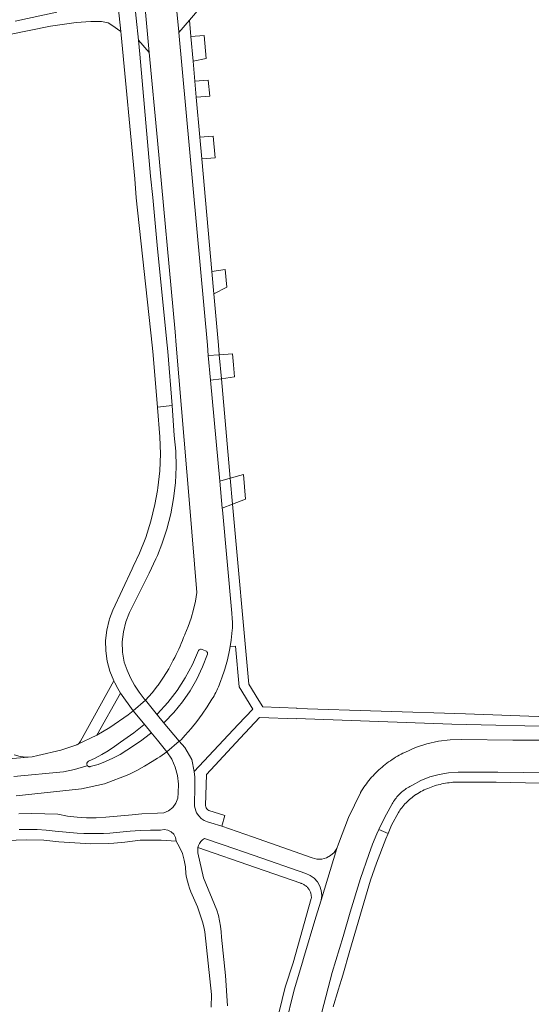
# Model space of a CAD drawing. Extents: x 146402 to 164798, y 455483 to 464134.
# Tile 408 of 575: x 157474 to 157570, y 461877 to 462061. Entities that reach past the tile are written whole.
import ezdxf

# ---------------------------------------------------------------- set-up
doc = ezdxf.new("R2010")
doc.units = 0
doc.header["$LTSCALE"] = 0.2
for name, color, linetype, lineweight in [('B-XX-VH-VERHARDING_ASFALT-GV', 252, 'CONTINUOUS', 18), ('B-XX-VH-VERHARDING_BETONSTRAATSTEEN-GV', 252, 'CONTINUOUS', 18), ('B-XX-VH-VERHARDING_FUNDERING_ZAND-GV', 252, 'CONTINUOUS', 18), ('B-XX-VH-VERHARDING_TEGEL-GV', 252, 'CONTINUOUS', 18)]:
    doc.layers.add(name, color=color, linetype=linetype, lineweight=lineweight)

msp = doc.modelspace()

# ---------------------------------------------------------------- linework, layer by layer
at = {"layer": 'B-XX-VH-VERHARDING_ASFALT-GV'}
for points in [[(157495.163, 462069.062), (157494.058, 462079.625), (157490.96, 462079.324), (157492.448, 462065.365), (157493.199, 462058.308), (157493.26, 462057.74), (157495.8, 462030.93), (157496.07, 462027.42), (157499.019, 462000), (157499.141, 461998.863), (157499.998, 461988.482), (157502.723, 461988.811), (157501.965, 461998.848), (157501.846, 462000), (157500, 462017.933), (157499.12, 462027.47), (157498.74, 462031.43), (157496.73, 462054.09), (157496.455, 462056.719)], [(157503.145, 461983.234), (157502.723, 461988.811), (157499.998, 461988.482), (157500, 461988.454), (157500.452, 461982.977), (157500.545, 461979.81), (157500.423, 461976.644), (157500.089, 461973.493), (157500, 461972.984), (157499.543, 461970.372), (157498.788, 461967.295), (157497.827, 461964.275), (157496.665, 461961.328), (157495.515, 461958.904), (157495.307, 461958.465), (157491.705, 461950.733), (157491.096, 461949.114), (157491.026, 461948.927), (157490.576, 461947.051), (157490.361, 461945.134), (157490.385, 461943.205), (157490.648, 461941.294), (157491.146, 461939.43), (157491.87, 461937.641), (157491.96, 461937.508), (157492.084, 461937.245), (157492.625, 461936.216), (157493.132, 461935.302), (157495.514, 461932.046), (157497.808, 461934.032), (157497.52, 461934.294), (157496.589, 461935.537), (157495.749, 461936.843), (157495.004, 461938.206), (157494.359, 461939.618), (157493.816, 461941.073), (157493.513, 461942.946), (157493.463, 461944.843), (157493.668, 461946.729), (157494.123, 461948.571), (157494.821, 461950.336), (157498.443, 461957.648), (157499.731, 461960.286), (157500, 461960.947), (157500.837, 461963.005), (157501.755, 461965.794), (157502.481, 461968.638), (157503.012, 461971.526), (157503.344, 461974.443), (157503.478, 461977.375), (157503.411, 461980.31)], [(157500, 461931.256), (157497.808, 461934.032), (157495.514, 461932.046), (157497.705, 461929.386), (157498.764, 461928.068), (157500, 461926.582), (157501.784, 461924.438), (157504.074, 461926.387), (157501.092, 461929.948), (157500.018, 461931.233)]]:
    msp.add_lwpolyline(points, close=True, dxfattribs=at)
for points in [[(157497.016, 462070.244), (157498.485, 462054.414), (157500, 462038.09), (157503.305, 462002.478), (157503.514, 462000), (157506, 461970.587), (157507.33, 461954.055), (157507.082, 461952.443), (157506.735, 461950.849), (157506.29, 461949.279), (157505.748, 461947.74), (157505.113, 461946.238), (157505.092, 461946.184), (157504.884, 461945.648), (157504.669, 461945.115), (157504.446, 461944.584), (157504.216, 461944.058), (157503.978, 461943.534), (157503.734, 461943.014), (157503.481, 461942.497), (157503.222, 461941.984), (157502.956, 461941.474), (157502.105, 461939.87), (157501.161, 461938.319), (157500.127, 461936.825), (157500, 461936.663), (157499.008, 461935.395), (157497.808, 461934.032), (157500, 461931.256), (157500.018, 461931.233), (157500.003, 461931.284), (157500, 461931.316), (157499.998, 461931.337), (157500, 461931.372), (157500.001, 461931.39), (157500.014, 461931.442), (157500.035, 461931.49), (157501.934, 461933.578), (157503.656, 461935.813), (157505.19, 461938.182), (157506.525, 461940.669), (157507.652, 461943.256), (157507.743, 461943.377), (157507.868, 461943.464), (157508.014, 461943.508), (157508.166, 461943.504), (157508.309, 461943.454), (157508.972, 461943.188), (157509.113, 461943.126), (157509.227, 461943.022), (157509.301, 461942.887), (157509.327, 461942.735), (157509.303, 461942.583), (157508.41, 461940.231), (157507.334, 461937.958), (157506.079, 461935.778), (157504.654, 461933.705), (157503.069, 461931.752), (157501.333, 461929.932), (157501.285, 461929.916), (157501.236, 461929.909), (157501.186, 461929.912), (157501.137, 461929.925), (157501.092, 461929.948), (157504.074, 461926.387), (157504.397, 461926.678), (157505.191, 461927.494), (157506.286, 461928.756), (157507.332, 461930.06), (157508.326, 461931.403), (157509.268, 461932.784), (157510.155, 461934.2), (157510.347, 461934.514), (157510.533, 461934.832), (157510.711, 461935.154), (157510.883, 461935.48), (157511.047, 461935.81), (157511.204, 461936.143), (157511.354, 461936.479), (157511.497, 461936.819), (157511.632, 461937.161), (157511.76, 461937.507), (157511.88, 461937.855), (157511.93, 461938.008), (157512.527, 461939.759), (157513.028, 461941.54), (157513.431, 461943.346), (157513.541, 461944.007), (157513.735, 461945.172), (157513.939, 461947.011), (157513.953, 461947.424), (157513.959, 461947.837), (157513.957, 461948.25), (157513.946, 461948.663), (157513.928, 461949.076), (157513.902, 461949.488), (157513.868, 461949.9), (157513.836, 461950.221), (157512.109, 461969.431), (157512.081, 461969.734), (157511.623, 461974.73), (157509.901, 461993.489), (157509.477, 461998.107), (157509.304, 462000), (157503.97, 462058.118), (157503.958, 462058.246), (157502.292, 462075.128)], [(157473.302, 461919.855), (157482.533, 461920.724), (157484.557, 461921.16), (157486.87, 461921.798), (157486.975, 461921.842), (157486.866, 461922.053), (157486.866, 461922.302), (157486.981, 461922.523), (157487.184, 461922.668), (157488.441, 461923.262), (157489.669, 461923.915), (157490.865, 461924.625), (157492.026, 461925.39), (157493.15, 461926.209), (157495.586, 461927.976), (157497.468, 461929.416), (157497.515, 461929.433), (157497.566, 461929.438), (157497.616, 461929.432), (157497.663, 461929.414), (157497.705, 461929.386), (157495.514, 461932.046), (157494.533, 461931.305), (157494.53, 461931.294), (157491.142, 461928.968), (157488.726, 461927.491), (157485.08, 461925.779), (157485.034, 461925.751), (157484.822, 461925.658), (157482.044, 461924.751), (157477.774, 461923.732), (157477.776, 461923.723), (157476.68, 461923.495), (157456.925, 461921.848)], [(157473.69, 461916.243), (157485.884, 461917.521), (157490.167, 461918.499), (157494.681, 461920.227), (157494.683, 461920.23), (157496.164, 461920.965), (157497.616, 461921.754), (157499.038, 461922.597), (157500, 461923.216), (157500.428, 461923.492), (157501.784, 461924.438), (157500, 461926.582), (157498.764, 461928.068), (157498.783, 461928.021), (157498.79, 461927.971), (157498.785, 461927.92), (157498.768, 461927.872), (157498.741, 461927.83), (157496.834, 461926.409), (157494.326, 461924.732), (157493.054, 461923.932), (157491.729, 461923.223), (157490.358, 461922.609), (157488.947, 461922.093), (157487.503, 461921.677), (157487.439, 461921.659), (157487.374, 461921.651), (157487.309, 461921.653), (157487.244, 461921.665), (157487.182, 461921.687), (157486.98, 461921.832), (157486.975, 461921.842), (157486.87, 461921.798), (157484.557, 461921.16), (157482.533, 461920.724), (157473.302, 461919.855)], [(157572.177, 461926.613), (157566.144, 461926.593), (157556.676, 461926.692), (157554.478, 461926.645), (157552.295, 461926.38), (157550.148, 461925.902), (157548.06, 461925.214), (157546.049, 461924.323), (157545.698, 461924.154), (157545.351, 461923.978), (157545.008, 461923.795), (157544.668, 461923.605), (157544.333, 461923.408), (157544.001, 461923.205), (157543.674, 461922.994), (157543.352, 461922.777), (157543.033, 461922.553), (157542.72, 461922.323), (157542.411, 461922.086), (157542.107, 461921.843), (157541.808, 461921.594), (157541.515, 461921.338), (157541.227, 461921.077), (157540.944, 461920.81), (157540.666, 461920.537), (157540.395, 461920.258), (157540.129, 461919.974), (157539.869, 461919.685), (157539.615, 461919.39), (157539.367, 461919.09), (157539.126, 461918.785), (157538.89, 461918.475), (157538.661, 461918.16), (157538.439, 461917.841), (157538.223, 461917.517), (157538.014, 461917.189), (157537.812, 461916.857), (157537.787, 461916.814), (157535.543, 461912.237), (157533.697, 461907.307), (157533.701, 461907.307), (157533.398, 461906.468), (157530.474, 461896.833), (157529.476, 461893.714), (157527.193, 461886.029), (157526.989, 461885.292), (157525.448, 461880.201), (157522.092, 461866.541)], [(157513.059, 461877.189), (157512.642, 461882.814), (157511.928, 461889.972), (157511.862, 461890.985), (157511.742, 461891.992), (157511.568, 461892.992), (157511.341, 461893.981), (157511.06, 461894.956), (157508.598, 461900.966), (157507.527, 461905.663), (157507.535, 461906.623), (157507.669, 461907.026), (157507.863, 461907.403), (157508.111, 461907.747), (157508.408, 461908.049), (157508.747, 461908.304), (157512.231, 461907.158), (157518.033, 461905.14), (157527.638, 461901.799), (157528.458, 461901.439), (157529.184, 461900.914), (157529.783, 461900.247), (157530.227, 461899.469), (157530.497, 461898.615), (157530.581, 461897.722), (157530.474, 461896.833), (157533.398, 461906.468), (157532.9, 461905.727), (157532.238, 461905.128), (157531.45, 461904.708), (157530.584, 461904.491), (157529.692, 461904.49), (157528.825, 461904.705), (157517.71, 461908.594), (157511.987, 461910.597), (157509.96, 461911.236), (157509.312, 461911.398), (157508.703, 461911.673), (157508.154, 461912.054), (157507.683, 461912.527), (157507.304, 461913.077), (157507.128, 461913.465), (157507.001, 461913.872), (157506.924, 461914.291), (157506.898, 461914.716), (157506.924, 461915.141), (157506.924, 461915.395), (157506.992, 461917.117), (157506.949, 461919.688), (157506.871, 461920.739), (157506.413, 461922.989), (157505.13, 461925.231), (157505.134, 461925.23), (157504.074, 461926.387), (157501.784, 461924.438), (157502.656, 461923.072), (157503.314, 461921.591), (157503.742, 461920.028), (157503.932, 461918.419), (157503.879, 461916.799), (157503.771, 461915.82), (157503.419, 461914.9), (157502.845, 461914.099), (157502.086, 461913.47), (157501.193, 461913.054), (157500, 461913.014), (157497.07, 461912.915), (157495.298, 461912.714), (157490.412, 461912.268), (157488.622, 461912.151), (157486.827, 461912.147), (157485.036, 461912.256), (157483.255, 461912.478), (157481.491, 461912.813), (157479.059, 461912.909), (157476.624, 461912.945), (157474.189, 461912.921)], [(157529.035, 461870.048), (157532.549, 461883.414), (157534.573, 461890.095), (157535.883, 461894.604), (157537.789, 461900.879), (157539.349, 461905.312), (157540.053, 461907.245), (157540.835, 461909.147), (157541.214, 461909.972), (157541.694, 461911.017), (157542.627, 461912.85), (157543.634, 461914.644), (157543.689, 461914.743), (157543.821, 461914.968), (157543.96, 461915.189), (157544.106, 461915.406), (157544.258, 461915.618), (157544.417, 461915.825), (157544.582, 461916.027), (157544.753, 461916.224), (157544.93, 461916.416), (157545.113, 461916.602), (157545.302, 461916.783), (157545.495, 461916.957), (157545.695, 461917.126), (157545.899, 461917.289), (157546.108, 461917.445), (157546.322, 461917.595), (157546.54, 461917.738), (157546.763, 461917.874), (157546.989, 461918.003), (157547.22, 461918.126), (157547.454, 461918.241), (157549.037, 461919.082), (157550.701, 461919.749), (157552.427, 461920.234), (157554.194, 461920.531), (157555.984, 461920.637), (157563.38, 461920.618), (157577.587, 461920.473)], [(157474.248, 461909.97), (157475.935, 461909.999), (157477.621, 461909.961), (157479.305, 461909.859), (157480.984, 461909.692), (157485.094, 461909.286), (157486.305, 461909.242), (157487.516, 461909.219), (157488.728, 461909.217), (157489.94, 461909.237), (157491.151, 461909.277), (157493.029, 461909.514), (157494.914, 461909.69), (157496.804, 461909.805), (157498.696, 461909.859), (157500, 461909.854), (157500.59, 461909.851), (157501.263, 461909.966), (157501.938, 461909.867), (157502.551, 461909.566), (157503.041, 461909.091), (157503.362, 461908.489), (157503.481, 461907.817), (157504.132, 461906.706), (157504.642, 461905.523), (157505.003, 461904.287), (157505.21, 461903.017), (157505.26, 461901.73), (157505.419, 461901.058), (157505.595, 461900.389), (157505.786, 461899.725), (157505.994, 461899.066), (157506.217, 461898.412), (157507.434, 461895.58), (157507.786, 461894.676), (157508.102, 461893.759), (157508.384, 461892.831), (157508.629, 461891.892), (157508.837, 461890.945), (157510.056, 461879.304), (157510.018, 461876.967)]]:
    msp.add_lwpolyline(points, dxfattribs=at)
at = {"layer": 'B-XX-VH-VERHARDING_BETONSTRAATSTEEN-GV'}
for points in [[(157509.103, 462053.325), (157508.72, 462057.615), (157506.23, 462057.4), (157506.64, 462052.801)], [(157509.728, 462046.31), (157509.462, 462049.295), (157506.968, 462049.112), (157507.233, 462046.141)], [(157510.749, 462034.861), (157510.394, 462038.842), (157507.898, 462038.676), (157508.257, 462034.65)], [(157512.891, 462010.827), (157512.6, 462014.091), (157510.125, 462013.695), (157510.49, 462009.586)], [(157514.18, 461996.366), (157513.996, 461998.433), (157511.5, 461998.253), (157511.898, 461993.778), (157514.378, 461994.138)], [(157516.408, 461971.364), (157515.998, 461975.966), (157513.547, 461975.274), (157513.977, 461970.448)], [(157508.166, 461943.504), (157508.014, 461943.508), (157507.868, 461943.464), (157507.743, 461943.377), (157507.652, 461943.256), (157506.525, 461940.669), (157505.19, 461938.182), (157503.656, 461935.813), (157501.934, 461933.578), (157500.035, 461931.49), (157500.014, 461931.442), (157500.001, 461931.39), (157500, 461931.372), (157499.998, 461931.337), (157500, 461931.316), (157500.003, 461931.284), (157500.018, 461931.233), (157501.092, 461929.948), (157501.137, 461929.925), (157501.186, 461929.912), (157501.236, 461929.909), (157501.285, 461929.916), (157501.333, 461929.932), (157503.069, 461931.752), (157504.654, 461933.705), (157506.079, 461935.778), (157507.334, 461937.958), (157508.41, 461940.231), (157509.303, 461942.583), (157509.327, 461942.735), (157509.301, 461942.887), (157509.227, 461943.022), (157509.113, 461943.126), (157508.972, 461943.188), (157508.309, 461943.454)], [(157491.96, 461937.508), (157491.87, 461937.641), (157485.709, 461926.377), (157485.573, 461926.188), (157485.413, 461926.019), (157485.233, 461925.873), (157485.08, 461925.779), (157488.726, 461927.491), (157493.132, 461935.302), (157492.625, 461936.216), (157492.084, 461937.245)], [(157497.616, 461929.432), (157497.566, 461929.438), (157497.515, 461929.433), (157497.468, 461929.416), (157495.586, 461927.976), (157493.15, 461926.209), (157492.026, 461925.39), (157490.865, 461924.625), (157489.669, 461923.915), (157488.441, 461923.262), (157487.184, 461922.668), (157486.981, 461922.523), (157486.866, 461922.302), (157486.866, 461922.053), (157486.975, 461921.842), (157486.98, 461921.832), (157487.182, 461921.687), (157487.244, 461921.665), (157487.309, 461921.653), (157487.374, 461921.651), (157487.439, 461921.659), (157487.503, 461921.677), (157488.947, 461922.093), (157490.358, 461922.609), (157491.729, 461923.223), (157493.054, 461923.932), (157494.326, 461924.732), (157496.834, 461926.409), (157498.741, 461927.83), (157498.768, 461927.872), (157498.785, 461927.92), (157498.79, 461927.971), (157498.783, 461928.021), (157498.764, 461928.068), (157497.705, 461929.386), (157497.663, 461929.414)]]:
    msp.add_lwpolyline(points, close=True, dxfattribs=at)
msp.add_lwpolyline([(157456.925, 461921.848), (157476.68, 461923.495), (157475.562, 461923.438), (157474.449, 461923.552), (157473.366, 461923.835)], dxfattribs=at)
at = {"layer": 'B-XX-VH-VERHARDING_FUNDERING_ZAND-GV'}
for points in [[(157502.292, 462075.128), (157503.958, 462058.246), (157503.97, 462058.118), (157505.959, 462060.441), (157508.117, 462062.961)], [(157472.14, 462057.711), (157480.113, 462059.351), (157484.849, 462059.98), (157487.585, 462060.214), (157489.623, 462060.21), (157490.841, 462059.927), (157491.539, 462059.527), (157493.199, 462058.308), (157492.448, 462065.365)], [(157481.306, 462061.945), (157473.532, 462060.244)]]:
    msp.add_lwpolyline(points, dxfattribs=at)
msp.add_lwpolyline([(157497.016, 462070.244), (157496.969, 462071.018), (157495.163, 462069.062), (157496.455, 462056.719), (157498.485, 462054.414)], close=True, dxfattribs=at)
at = {"layer": 'B-XX-VH-VERHARDING_TEGEL-GV'}
for points in [[(157506.23, 462057.4), (157505.959, 462060.441), (157503.97, 462058.118), (157509.304, 462000), (157509.477, 461998.107), (157511.5, 461998.253), (157511.344, 462000), (157510.49, 462009.586), (157510.125, 462013.695), (157508.257, 462034.65), (157507.898, 462038.676), (157507.233, 462046.141), (157506.968, 462049.112), (157506.64, 462052.801)], [(157511.898, 461993.778), (157511.5, 461998.253), (157509.477, 461998.107), (157509.901, 461993.489)], [(157513.547, 461975.274), (157511.898, 461993.778), (157509.901, 461993.489), (157511.623, 461974.73)], [(157513.977, 461970.448), (157513.547, 461975.274), (157511.623, 461974.73), (157512.081, 461969.734)]]:
    msp.add_lwpolyline(points, close=True, dxfattribs=at)
for points in [[(157574.211, 461930.878), (157557.343, 461931.494), (157525.964, 461932.447), (157525.954, 461932.529), (157519.602, 461932.795), (157518.87, 461933.983), (157516.998, 461937.019), (157513.977, 461970.448), (157512.081, 461969.734), (157512.109, 461969.431), (157513.836, 461950.221), (157513.868, 461949.9), (157513.902, 461949.488), (157513.928, 461949.076), (157513.946, 461948.663), (157513.957, 461948.25), (157513.959, 461947.837), (157513.953, 461947.424), (157513.939, 461947.011), (157513.735, 461945.172), (157513.541, 461944.007), (157514.542, 461944.073), (157515.202, 461936.481), (157517.738, 461932.366), (157515.045, 461929.484), (157506.871, 461920.739), (157506.949, 461919.688), (157506.992, 461917.117), (157506.924, 461915.395), (157506.924, 461915.141), (157506.898, 461914.716), (157506.924, 461914.291), (157507.001, 461913.872), (157507.128, 461913.465), (157507.304, 461913.077), (157507.683, 461912.527), (157508.154, 461912.054), (157508.703, 461911.673), (157509.312, 461911.398), (157509.96, 461911.236), (157511.987, 461910.597), (157512.525, 461912.586), (157509.552, 461913.543), (157509.355, 461913.655), (157509.19, 461913.81), (157509.066, 461914), (157508.99, 461914.214), (157508.966, 461914.439), (157509.147, 461920.204), (157515.425, 461926.959), (157519.011, 461930.818), (157525.867, 461930.537), (157525.888, 461930.624), (157554.8, 461929.551), (157576.562, 461929.041)], [(157577.587, 461920.473), (157563.38, 461920.618), (157555.984, 461920.637), (157554.194, 461920.531), (157552.427, 461920.234), (157550.701, 461919.749), (157549.037, 461919.082), (157547.454, 461918.241), (157547.22, 461918.126), (157546.989, 461918.003), (157546.763, 461917.874), (157546.54, 461917.738), (157546.322, 461917.595), (157546.108, 461917.445), (157545.899, 461917.289), (157545.695, 461917.126), (157545.495, 461916.957), (157545.302, 461916.783), (157545.113, 461916.602), (157544.93, 461916.416), (157544.753, 461916.224), (157544.582, 461916.027), (157544.417, 461915.825), (157544.258, 461915.618), (157544.106, 461915.406), (157543.96, 461915.189), (157543.821, 461914.968), (157543.689, 461914.743), (157543.634, 461914.644), (157542.627, 461912.85), (157541.694, 461911.017), (157541.214, 461909.972), (157542.946, 461909.255), (157543.586, 461910.762), (157544.875, 461913.145), (157544.979, 461913.308), (157545.146, 461913.556), (157545.32, 461913.8), (157545.499, 461914.038), (157545.685, 461914.272), (157545.878, 461914.501), (157546.076, 461914.725), (157546.28, 461914.943), (157546.49, 461915.156), (157546.706, 461915.363), (157546.927, 461915.564), (157547.154, 461915.759), (157547.385, 461915.948), (157547.622, 461916.131), (157547.863, 461916.307), (157548.109, 461916.477), (157548.155, 461916.506), (157548.451, 461916.687), (157548.75, 461916.86), (157549.053, 461917.027), (157549.36, 461917.186), (157549.671, 461917.339), (157549.985, 461917.484), (157550.302, 461917.622), (157550.622, 461917.753), (157550.946, 461917.876), (157551.272, 461917.991), (157551.601, 461918.099), (157551.932, 461918.199), (157552.265, 461918.292), (157552.6, 461918.377), (157552.938, 461918.454), (157553.277, 461918.524), (157553.617, 461918.585), (157553.959, 461918.639), (157554.302, 461918.685), (157554.646, 461918.722), (157554.991, 461918.752), (157555.336, 461918.774), (157563.029, 461918.771), (157579.383, 461918.392)], [(157471.802, 461907.909), (157475.662, 461908.074), (157478.855, 461907.988), (157481.651, 461907.659), (157487.596, 461907.341), (157490.896, 461907.374), (157491.879, 461907.449), (157493.918, 461907.604), (157496.807, 461907.993), (157497.914, 461907.997), (157500, 461908.004), (157500.701, 461908.006), (157503.481, 461907.817), (157503.362, 461908.489), (157503.041, 461909.091), (157502.551, 461909.566), (157501.938, 461909.867), (157501.263, 461909.966), (157500.59, 461909.851), (157500, 461909.854), (157498.696, 461909.859), (157496.804, 461909.805), (157494.914, 461909.69), (157493.029, 461909.514), (157491.151, 461909.277), (157489.94, 461909.237), (157488.728, 461909.217), (157487.516, 461909.219), (157486.305, 461909.242), (157485.094, 461909.286), (157480.984, 461909.692), (157479.305, 461909.859), (157477.621, 461909.961), (157475.935, 461909.999), (157474.248, 461909.97)], [(157522.092, 461866.541), (157525.448, 461880.201), (157526.989, 461885.292), (157527.193, 461886.029), (157529.476, 461893.714), (157530.474, 461896.833), (157530.581, 461897.722), (157530.497, 461898.615), (157530.227, 461899.469), (157529.783, 461900.247), (157529.184, 461900.914), (157528.458, 461901.439), (157527.638, 461901.799), (157518.033, 461905.14), (157512.231, 461907.158), (157508.747, 461908.304), (157508.408, 461908.049), (157508.111, 461907.747), (157507.863, 461907.403), (157507.669, 461907.026), (157507.535, 461906.623), (157518.235, 461902.914), (157526.676, 461899.988), (157526.731, 461899.972), (157526.871, 461899.925), (157527.008, 461899.87), (157527.141, 461899.808), (157527.272, 461899.74), (157527.398, 461899.664), (157527.52, 461899.581), (157527.637, 461899.492), (157527.75, 461899.396), (157527.857, 461899.295), (157527.958, 461899.188), (157528.054, 461899.076), (157528.143, 461898.958), (157528.225, 461898.836), (157528.301, 461898.71), (157528.37, 461898.58), (157528.432, 461898.446), (157528.487, 461898.309), (157528.534, 461898.169), (157528.573, 461898.027), (157528.604, 461897.883), (157528.628, 461897.737), (157528.644, 461897.591), (157528.652, 461897.444), (157528.651, 461897.296), (157528.643, 461897.149), (157525.242, 461885.225), (157523.807, 461880.644), (157520.439, 461866.938)], [(157532.735, 461877.044), (157533.022, 461878.063), (157533.316, 461879.081), (157533.618, 461880.096), (157533.927, 461881.109), (157534.244, 461882.119), (157534.499, 461882.912), (157535.837, 461887.481), (157539.665, 461900.56), (157540.77, 461903.736), (157542.527, 461908.268), (157542.946, 461909.255), (157541.214, 461909.972), (157540.835, 461909.147), (157540.053, 461907.245), (157539.349, 461905.312), (157537.789, 461900.879), (157535.883, 461894.604), (157534.573, 461890.095), (157532.549, 461883.414), (157529.035, 461870.048)]]:
    msp.add_lwpolyline(points, dxfattribs=at)

doc.saveas('drawing.dxf')
